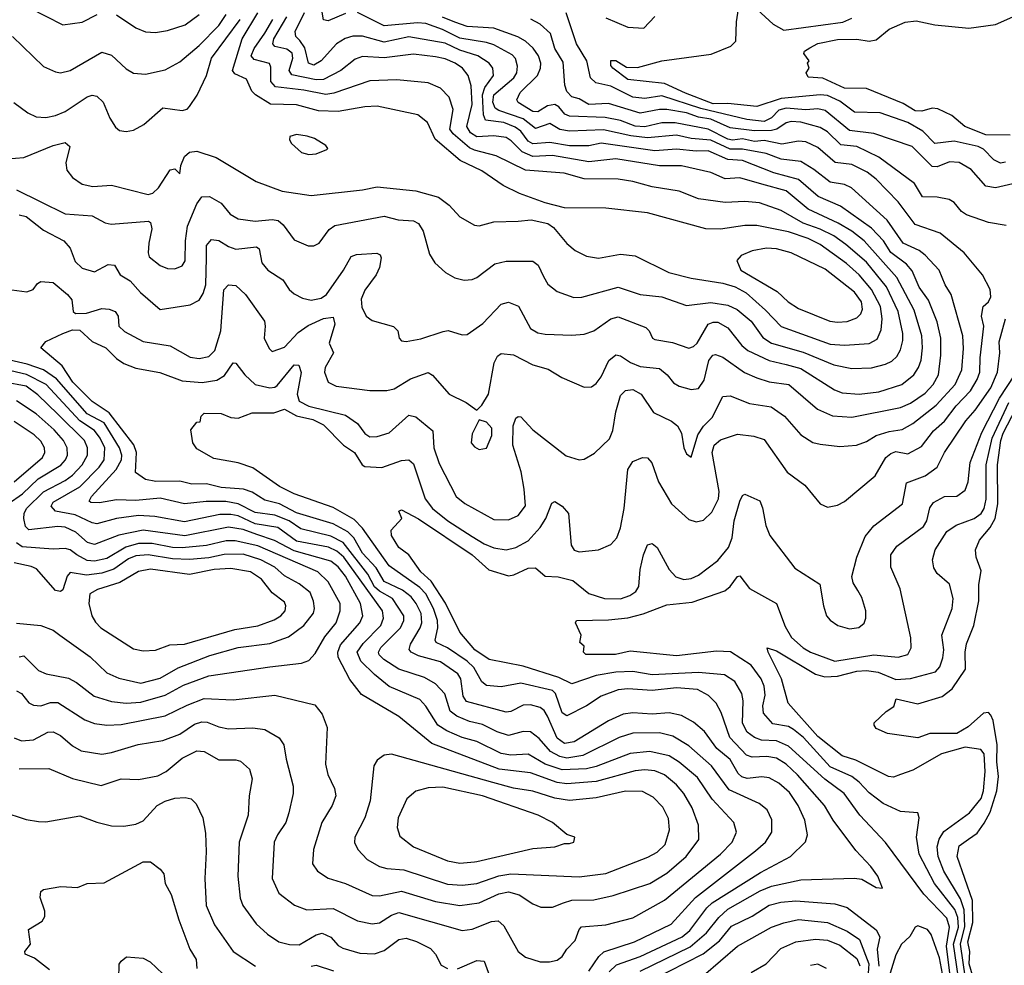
# Model space of a CAD drawing. Extents: x 1308313 to 1441400, y 959662 to 1036319.
# Tile 343 of 656: x 1369438 to 1373481, y 997439 to 1001324. Entities that reach past the tile are written whole.
import ezdxf

# ---------------------------------------------------------------- set-up
doc = ezdxf.new("R2010")
doc.units = 0

msp = doc.modelspace()

# ---------------------------------------------------------------- linework, layer by layer
at = {"layer": '0CON10XD'}
for points in [[(1373485, 1000738.9), (1373465, 1000734.8), (1373437.7, 1000747.7), (1373395, 1000791.7), (1373372.8, 1000802.8), (1373275, 1000825.1), (1373195, 1000814.8), (1373145.7, 1000865.7), (1373085, 1000901.7), (1372970.9, 1000940.9), (1372865, 1000943.4), (1372805, 1000988.9), (1372755, 1001011.7), (1372725, 1001015.4), (1372565, 1001000.2), (1372465, 1000966.8), (1372345, 1000979.3), (1372285, 1000978.2), (1372171.6, 1001021.6), (1372085, 1001061.5), (1371935, 1001077.3), (1371872.7, 1001125), (1371864.7, 1001135), (1371865, 1001156.7), (1371885, 1001155.5), (1371928.8, 1001128.8), (1371975, 1001127.7), (1372075, 1001154.1), (1372277.5, 1001182.5), (1372357.1, 1001215), (1372377.9, 1001235), (1372380.4, 1001315), (1372395, 1001403.8)], [(1372415, 1001412.9), (1372531, 1001305), (1372575, 1001280.3), (1372817.1, 1001312.9), (1372855, 1001329.7)], [(1369350.2, 1000749.8), (1369455, 1000757.3), (1369575, 1000806.4), (1369625, 1000819.1), (1369643.3, 1000803.3), (1369627.5, 1000735), (1369631.5, 1000705), (1369654.8, 1000674.8), (1369695, 1000648.2), (1369737.8, 1000637.8), (1369815, 1000643.8), (1369965, 1000605.5), (1369985, 1000611.3), (1370007.6, 1000632.4), (1370055, 1000706.8), (1370075, 1000710.8), (1370095, 1000690), (1370098.9, 1000725), (1370115, 1000762.2), (1370135, 1000779.6), (1370165, 1000783.1), (1370245, 1000757.3), (1370408.6, 1000658.6), (1370515, 1000619.6), (1370635, 1000600.8), (1370845, 1000624.1), (1370905, 1000637.4), (1371065, 1000620.8), (1371156.9, 1000595), (1371201.3, 1000561.3), (1371245, 1000513.5), (1371305, 1000478.9), (1371325, 1000476.7), (1371385, 1000493.6), (1371485, 1000495.8), (1371538.3, 1000501.7), (1371606.3, 1000486.3), (1371629.8, 1000469.8), (1371685, 1000404.4), (1371719.2, 1000375), (1371765, 1000352.2), (1371815, 1000343.8), (1371905, 1000360.8), (1371965, 1000353.1), (1372102.5, 1000285), (1372195, 1000261.7), (1372325, 1000241.7), (1372375, 1000226.8), (1372420.9, 1000200.9), (1372500.6, 1000130.6), (1372565, 1000063.2), (1372765, 999990.6), (1372825, 999986.5), (1372925, 999993.1), (1372958.3, 1000011.7), (1372975, 1000048.8), (1372978.8, 1000095), (1372972.3, 1000145), (1372935.1, 1000215.1), (1372885, 1000275.2), (1372832.6, 1000322.6), (1372725, 1000399.6), (1372674.6, 1000424.6), (1372595, 1000452.3), (1372465, 1000478.1), (1372415, 1000477.9), (1372315, 1000462.8), (1372255, 1000464.7), (1372015, 1000530), (1371845, 1000548.9), (1371675, 1000551.2), (1371595, 1000571.3), (1371490.2, 1000610.2), (1371422.6, 1000642.6), (1371335, 1000702.4), (1371245.7, 1000745.7), (1371143.2, 1000833.2), (1371111.7, 1000901.7), (1371072.6, 1000932.6), (1370905, 1000968.1), (1370855, 1000965.8), (1370745, 1000946.1), (1370665, 1000949.2), (1370575, 1000973.4), (1370467.2, 1000977.2), (1370405.4, 1001015), (1370390.6, 1001030.6), (1370369.1, 1001079.1), (1370321.6, 1001101.6), (1370312, 1001115), (1370351.2, 1001245), (1370415, 1001351.9)], [(1369408, 1001255), (1369535, 1001131.9), (1369585, 1001109.5), (1369605, 1001105.5), (1369645, 1001114.6), (1369775, 1001190.9), (1369815, 1001177.3), (1369875, 1001122.2), (1369905, 1001103.5), (1369955, 1001100.4), (1370035, 1001117.7), (1370095, 1001150.9), (1370175, 1001217.5), (1370255, 1001300), (1370285.2, 1001345)], [(1369475, 1001374), (1369615, 1001303.1), (1369695, 1001312.9), (1369755.3, 1001344.7)], [(1369835, 1001343.8), (1369915, 1001289.6), (1369955, 1001273.8), (1369995, 1001270.8), (1370045, 1001279.2), (1370116.9, 1001303.1), (1370174.5, 1001345)], [(1370465, 999811.3), (1370485, 999813.4), (1370495, 999821.2), (1370565, 999905.4), (1370584.6, 999904.6), (1370594.2, 999874.2), (1370576.6, 999785), (1370585, 999755.9), (1370625, 999736.2), (1370775, 999698.6), (1370824.8, 999664.8), (1370855, 999623.3), (1370875, 999609.5), (1370905, 999611.5), (1370955, 999626.9), (1371035, 999699.2), (1371065, 999692.7), (1371133.8, 999635), (1371138.4, 999565), (1371160.1, 999500.1), (1371230.4, 999365), (1371265, 999335.4), (1371385, 999270.9), (1371445, 999268.5), (1371485, 999286.9), (1371515, 999326.7), (1371509.5, 999395), (1371496.2, 999466.2), (1371462.2, 999575), (1371464.3, 999655.7), (1371475, 999686.2), (1371485, 999694), (1371495, 999692), (1371545, 999639.2), (1371681.4, 999531.4), (1371735, 999515.7), (1371755, 999518.6), (1371797.8, 999542.2), (1371858.9, 999601.1), (1371873.8, 999636.2), (1371885, 999712), (1371905, 999779.2), (1371925, 999800.6), (1371955, 999804.5), (1371989.5, 999785), (1372040.5, 999710.5), (1372114.7, 999674.7), (1372138.1, 999655), (1372154.5, 999625), (1372164.5, 999565), (1372175, 999540), (1372195, 999526.7), (1372222.3, 999617.7), (1372246, 999654), (1372281, 999689), (1372324.5, 999775), (1372355, 999778.5), (1372435, 999747.2), (1372523, 999733), (1372577.9, 999695), (1372645, 999617.9), (1372695, 999586.2), (1372725, 999579.2), (1372805, 999570), (1372874.2, 999575.8), (1372915, 999590.3), (1372955, 999614.7), (1373007.6, 999632.4), (1373060.5, 999639.5), (1373105, 999664.2), (1373200.6, 999739.4), (1373279, 999825), (1373305.5, 999884.5), (1373313.3, 999973.3), (1373310.2, 1000025), (1373262, 1000195), (1373237.3, 1000235), (1373212.9, 1000295), (1373156.1, 1000356.1), (1373130.9, 1000375), (1373065, 1000405.7), (1372999.6, 1000499.6), (1372852.5, 1000632.5), (1372825, 1000646.2), (1372765, 1000655.7), (1372698.8, 1000708.8), (1372645, 1000741.1), (1372565, 1000750), (1372503.3, 1000773.3), (1372405, 1000792.3), (1372355, 1000791.2), (1372275, 1000828.2), (1372194.9, 1000834.9), (1372135, 1000848.6), (1372015, 1000838.1), (1371946.5, 1000846.5), (1371835, 1000871), (1371695, 1000865.8), (1371655, 1000872.9), (1371615, 1000896.8), (1371555, 1000876.6), (1371505, 1000916.5), (1371405, 1000950.3), (1371390.5, 1000960.5), (1371380.1, 1000985), (1371385, 1001014.7), (1371467.3, 1001085), (1371479.1, 1001105), (1371482.4, 1001132.4), (1371473.6, 1001163.6), (1371459.9, 1001179.9), (1371385, 1001220.4), (1371355, 1001230.3), (1371245, 1001247.9), (1371173.4, 1001283.4), (1371105, 1001308.5), (1371070.6, 1001310.6), (1370935, 1001297.9), (1370825, 1001353.7)], [(1370588.7, 1001238.7), (1370571.6, 1001255), (1370568.4, 1001275), (1370606.8, 1001353.2)], [(1370775, 1001349.3), (1370705, 1001318.5), (1370685, 1001322.9), (1370680.3, 1001355)], [(1373515, 1000649.6), (1373445, 1000632.4), (1373405, 1000639.1), (1373345, 1000708.2), (1373295, 1000736.6), (1373255, 1000739.6), (1373205, 1000719.1), (1373185, 1000720.3), (1373102.4, 1000802.4), (1372945, 1000855.6), (1372845, 1000868.9), (1372745, 1000950.2), (1372715, 1000957), (1372665, 1000953.2), (1372585, 1000960.1), (1372555, 1000952), (1372525, 1000920.6), (1372495, 1000906.1), (1372423, 1000913), (1372235, 1000958.4), (1372075, 1001010.7), (1372005, 1001000.3), (1371955, 1001005.5), (1371865, 1001050), (1371803.6, 1001063.6), (1371781.8, 1001085), (1371766.5, 1001155), (1371724.2, 1001225), (1371681.8, 1001351.8)], [(1369413.3, 1000983.3), (1369470.8, 1000940.8), (1369505, 1000924.5), (1369545, 1000921.2), (1369585, 1000929.6), (1369625, 1000946.2), (1369715, 1001007.1), (1369735, 1001013.5), (1369755, 1001010), (1369781.1, 1000985), (1369808.6, 1000918.6), (1369831.7, 1000881.7), (1369848.3, 1000868.3), (1369875, 1000864.2), (1369905, 1000870), (1369947.4, 1000892.6), (1370025, 1000961.9), (1370105, 1000950.7), (1370125, 1000956.4), (1370135, 1000966.5), (1370166.4, 1001013.6), (1370204.3, 1001095), (1370224.8, 1001165), (1370342.8, 1001325)], [(1369425, 1000624.8), (1369625, 1000526.7), (1369735, 1000518), (1369789.1, 1000489.1), (1369813.7, 1000483.7), (1369966.3, 1000496.3), (1369975, 1000490), (1369980, 1000465), (1369968.6, 1000405), (1369965.3, 1000365.3), (1369969.7, 1000349.7), (1370015, 1000313.8), (1370045, 1000302.1), (1370075, 1000299.6), (1370105, 1000312.2), (1370116.8, 1000333.2), (1370118, 1000415), (1370127.4, 1000475), (1370165, 1000566.9), (1370185, 1000596.4), (1370217, 1000597), (1370265, 1000570), (1370301.5, 1000525), (1370335, 1000505.4), (1370405, 1000495.3), (1370475, 1000503.1), (1370498.6, 1000498.6), (1370520.3, 1000480.3), (1370565, 1000419.4), (1370622.5, 1000395), (1370645, 1000394.4), (1370668, 1000405), (1370708, 1000462), (1370732.3, 1000477.7), (1370935, 1000516.7), (1370991.7, 1000501.7), (1371055, 1000496.8), (1371075, 1000486.4), (1371094.7, 1000455), (1371120.9, 1000360.9), (1371142.5, 1000325), (1371185.5, 1000285.5), (1371225, 1000262.5), (1371263, 1000253), (1371295, 1000255.8), (1371315, 1000264.3), (1371389.1, 1000320.9), (1371435, 1000332), (1371545, 1000331.2), (1371566.2, 1000315), (1371588.9, 1000268.9), (1371607, 1000237), (1371645, 1000206.7), (1371713, 1000183), (1371746, 1000184), (1371895, 1000225.3), (1371985, 1000195.3), (1372075, 1000185.3), (1372175, 1000149.6), (1372275, 1000161.9), (1372345, 1000151.2), (1372383.1, 1000133.1), (1372440.6, 1000085), (1372488.5, 1000018.5), (1372524.9, 999994.9), (1372655, 999957.2), (1372780, 999905), (1372855, 999890), (1372935, 999893.2), (1372992.1, 999907.9), (1373018.7, 999921.3), (1373039.5, 999940.5), (1373055, 999966.9), (1373064.3, 1000005), (1373064, 1000034), (1373045.4, 1000125), (1372996.7, 1000226.7), (1372915, 1000327.6), (1372830.5, 1000400.5), (1372780, 1000435), (1372725, 1000463.2), (1372655, 1000487.9), (1372565, 1000540.4), (1372475, 1000571.7), (1372415, 1000576.7), (1372335, 1000572.4), (1372225, 1000587.6), (1372145, 1000618.6), (1372035, 1000636.8), (1371955, 1000658.8), (1371895, 1000668.1), (1371755, 1000670), (1371672.7, 1000692.7), (1371515, 1000705.2), (1371394.2, 1000764.2), (1371305, 1000787.1), (1371285, 1000797.8), (1371217.4, 1000855), (1371204.3, 1000874.3), (1371217.7, 1000955), (1371201.5, 1001005), (1371165, 1001042.7), (1371115, 1001064.6), (1370986.3, 1001076.3), (1370875, 1001072.3), (1370728.2, 1001021.8), (1370695, 1001015.8), (1370605, 1001034.8), (1370488.1, 1001048.1), (1370469.6, 1001069.6), (1370469, 1001129), (1370463.2, 1001143.2), (1370400.5, 1001160.5), (1370388.1, 1001175), (1370400, 1001205), (1370445, 1001268.2), (1370477.1, 1001325)], [(1369435, 1000522.3), (1369465, 1000514.7), (1369535, 1000459), (1369619.6, 1000415), (1369644.7, 1000385), (1369665, 1000330), (1369695, 1000302.5), (1369745, 1000287.8), (1369801.5, 1000318.5), (1369827.5, 1000315), (1369850, 1000275), (1369891.3, 1000251.3), (1369933.2, 1000203.2), (1370015, 1000132.9), (1370137.7, 1000152.3), (1370175, 1000171.9), (1370191.8, 1000198.2), (1370201.6, 1000235), (1370204.4, 1000345), (1370204.3, 1000395.7), (1370225, 1000420), (1370255, 1000416.8), (1370295, 1000391.2), (1370325, 1000381.1), (1370410.8, 1000390.8), (1370421.7, 1000381.7), (1370431.5, 1000325), (1370456.5, 1000295), (1370517.8, 1000255), (1370544.7, 1000214.7), (1370565, 1000196.9), (1370599.2, 1000179.2), (1370635, 1000170.7), (1370675, 1000179.2), (1370697.6, 1000195), (1370767.6, 1000295), (1370798.8, 1000351.2), (1370820.5, 1000359.5), (1370904.5, 1000364.5), (1370917.5, 1000357.5), (1370921.4, 1000345), (1370915.5, 1000305), (1370901.5, 1000275), (1370855, 1000212.5), (1370840.3, 1000175), (1370842.4, 1000142.4), (1370860.6, 1000105), (1370885, 1000088.5), (1370973.2, 1000063.2), (1370990, 1000045), (1370996.2, 1000015), (1371005, 1000004), (1371025, 1000001.9), (1371085, 1000012.9), (1371177.1, 1000042.9), (1371196.7, 1000046.7), (1371255, 1000028.6), (1371275, 1000030), (1371339.1, 1000075), (1371415, 1000155.4), (1371445, 1000163.8), (1371486.2, 1000146.2), (1371535, 1000054.4), (1371565, 1000037.3), (1371595, 1000031.1), (1371705, 1000026.9), (1371755, 1000031.2), (1371795, 1000045.5), (1371864.8, 1000095.2), (1371895, 1000102.2), (1372008.6, 1000058.6), (1372021.9, 1000045), (1372035.5, 1000015.5), (1372045, 1000010), (1372117.9, 999997.9), (1372185, 999974.6), (1372205, 999981.3), (1372219.1, 999995), (1372265, 1000073.2), (1372285, 1000081), (1372305, 1000080.4), (1372345, 1000058.2), (1372402.4, 999985), (1372426.9, 999965), (1372515, 999923.1), (1372585, 999907.6), (1372645, 999891), (1372783.1, 999803.1), (1372815, 999790.2), (1372885, 999785.6), (1372964.8, 999795.2), (1373060, 999825), (1373109.4, 999865), (1373128.8, 999895), (1373138.7, 999925), (1373144.8, 999975), (1373142.5, 1000025), (1373110.2, 1000130.2), (1373038.8, 1000265), (1372905, 1000415.2), (1372854.7, 1000454.7), (1372798.3, 1000488.3), (1372674.7, 1000545), (1372585, 1000620.8), (1372485, 1000648.6), (1372395, 1000673.4), (1372335, 1000670.5), (1372275, 1000695.8), (1372155, 1000723.9), (1372065, 1000722.7), (1371885, 1000751.9), (1371775, 1000740), (1371625, 1000765.7), (1371545, 1000761.4), (1371500.6, 1000780.6), (1371456.3, 1000826.3), (1371435, 1000839.4), (1371385, 1000847.2), (1371315, 1000842.9), (1371289, 1000859), (1371274.2, 1000885), (1371295.1, 1000975), (1371292, 1001052), (1371278.6, 1001095), (1371256.1, 1001125), (1371225.4, 1001145), (1371185, 1001163), (1371145, 1001171), (1371055, 1001181.6), (1370935, 1001166.4), (1370845, 1001172.5), (1370815, 1001161.9), (1370756.1, 1001115), (1370685, 1001077.9), (1370655, 1001077), (1370555, 1001097.1), (1370544, 1001115), (1370559.7, 1001165), (1370556.7, 1001186.7), (1370535, 1001202.7), (1370485, 1001213.4), (1370476.8, 1001225), (1370481.7, 1001245), (1370534.9, 1001335.1)], [(1371986.1, 997415), (1372191.1, 997515), (1372257.6, 997572.4), (1372308, 997635), (1372345, 997668.9), (1372478.2, 997745), (1372525, 997763.4), (1372645, 997790.2), (1372865, 997796.4), (1372895, 997792.2), (1372955, 997758), (1372980, 997755), (1372960.6, 997805), (1372932.2, 997845), (1372870.7, 997910.7), (1372778.2, 998035), (1372741.8, 998095), (1372630.9, 998220.9), (1372585, 998265.6), (1372545, 998289.3), (1372505, 998297.1), (1372445, 998293.6), (1372421.8, 998301.8), (1372353.6, 998375), (1372317.4, 998477.4), (1372296.8, 998515), (1372266.6, 998546.6), (1372221.3, 998571.3), (1372135, 998578.5), (1372035, 998568.1), (1371935, 998573.9), (1371895, 998570), (1371825, 998543.8), (1371765, 998504.7), (1371685, 998464.2), (1371665, 998476.1), (1371637.7, 998555), (1371625, 998567.8), (1371495, 998597.8), (1371415, 998582.5), (1371355, 998588.8), (1371335, 998603.8), (1371302.6, 998662.6), (1371275, 998688.1), (1371195, 998742.3), (1371148.5, 998765), (1371143.1, 998775), (1371154.2, 998825.8), (1371152.7, 998855), (1371136.9, 998905), (1371105.5, 998965), (1371081, 998991), (1370955, 999079.8), (1370845.1, 999235.1), (1370810.8, 999270.8), (1370725, 999320.2), (1370565, 999375.7), (1370505, 999405.3), (1370395, 999482.3), (1370335, 999503.3), (1370235, 999521.4), (1370165, 999560), (1370148.8, 999585), (1370140.7, 999639.3), (1370165, 999670), (1370178.3, 999671.7), (1370182.5, 999695), (1370195, 999707.5), (1370265, 999706.4), (1370305, 999689.1), (1370335, 999686.2), (1370391.7, 999708.3), (1370481.5, 999708.5), (1370525, 999723.7), (1370575, 999696.8), (1370641.6, 999681.6), (1370685, 999659), (1370766.9, 999575), (1370812.2, 999545), (1370844.6, 999494.6), (1370855, 999488.4), (1370925, 999483.3), (1371005, 999512.5), (1371036, 999516), (1371055, 999498.6), (1371102.5, 999355), (1371132.1, 999315), (1371195.3, 999265), (1371295, 999200.2), (1371345, 999169.8), (1371385, 999153.9), (1371434.7, 999145.3), (1371475, 999155.3), (1371525, 999181.9), (1371575, 999237.3), (1371598.3, 999275), (1371622.5, 999337.5), (1371635, 999344.4), (1371665, 999325.6), (1371691.8, 999295), (1371702.5, 999165), (1371714, 999144), (1371735, 999137.8), (1371814.5, 999145.5), (1371865, 999166.9), (1371890, 999195), (1371904.2, 999235.8), (1371919.5, 999315), (1371935.4, 999475), (1371955, 999509.2), (1371995, 999525.6), (1372015, 999522.9), (1372033.2, 999503.2), (1372060.7, 999425), (1372113.5, 999335), (1372185, 999270.6), (1372215, 999261.1), (1372245, 999268.1), (1372280.1, 999299.9), (1372307.3, 999355), (1372310, 999385), (1372280.8, 999545), (1372289.8, 999575), (1372315, 999597.1), (1372385, 999620.7), (1372452.6, 999612.6), (1372495, 999599.2), (1372589.5, 999465), (1372661.4, 999411.4), (1372724.5, 999334.5), (1372755, 999320.8), (1372795, 999329.2), (1372825, 999344.2), (1372949.9, 999450.1), (1372994.7, 999525), (1373015, 999541.8), (1373035, 999550), (1373085, 999540.3), (1373139.9, 999570.1), (1373190.3, 999635), (1373235.1, 999674.9), (1373282.7, 999737.3), (1373341.1, 999798.9), (1373369.7, 999845), (1373380.5, 999875), (1373381.2, 999935), (1373397.1, 1000065), (1373386.3, 1000106.3), (1373393.3, 1000145), (1373415.6, 1000165), (1373425.7, 1000185.7), (1373422.5, 1000215), (1373390.6, 1000275), (1373315.3, 1000365.3), (1373217.2, 1000447.2), (1373115, 1000482.9), (1373045.2, 1000575.2), (1372955, 1000668.1), (1372917.2, 1000697.2), (1372855, 1000728.5), (1372786.4, 1000736.4), (1372715, 1000798.1), (1372665, 1000821.2), (1372635, 1000824), (1372567.4, 1000812.6), (1372495, 1000827.2), (1372455, 1000823), (1372405, 1000833.7), (1372365, 1000828.4), (1372345, 1000833.1), (1372265, 1000874.4), (1372129.3, 1000899.3), (1372075, 1000900.1), (1372005, 1000884.1), (1371965, 1000885.6), (1371905, 1000909.9), (1371842.3, 1000922.3), (1371695, 1000927.2), (1371676.1, 1000936.1), (1371652, 1000965), (1371634.9, 1000974.9), (1371605, 1000970.1), (1371565, 1000944.5), (1371545, 1000946.2), (1371484.1, 1000984.1), (1371479.7, 1000995), (1371493.1, 1001025), (1371563.3, 1001095), (1371576.6, 1001125), (1371578, 1001145), (1371567.8, 1001175), (1371546.1, 1001206.1), (1371514.8, 1001234.8), (1371483.4, 1001253.4), (1371385, 1001288.8), (1371275, 1001296), (1371225, 1001312.9), (1371174.4, 1001334.4)], [(1373488.3, 1000478.3), (1373415, 1000490), (1373325, 1000521.5), (1373305, 1000535.6), (1373275, 1000573.3), (1373254.7, 1000584.7), (1373205, 1000594.7), (1373145, 1000595.4), (1373111.3, 1000651.3), (1372965, 1000759.3), (1372875, 1000802.6), (1372809.1, 1000809.1), (1372755, 1000862.5), (1372725, 1000881.2), (1372645, 1000902.5), (1372605, 1000905.2), (1372585, 1000899.8), (1372546.1, 1000873.9), (1372525, 1000869.1), (1372455, 1000867.4), (1372355, 1000878.8), (1372275, 1000915.6), (1372225, 1000923.5), (1372175, 1000941.6), (1372095, 1000954.6), (1372064.9, 1000955.1), (1371985, 1000939.1), (1371855, 1000979.4), (1371775, 1000975.2), (1371735, 1000998.1), (1371705, 1001007.3), (1371685, 1001028.8), (1371676.1, 1001055), (1371669.4, 1001149.4), (1371635.2, 1001205), (1371616.6, 1001266.6), (1371575, 1001305.3), (1371535.9, 1001325.9)], [(1371845, 1001330.9), (1371935, 1001292.5), (1372000.9, 1001289.1), (1372045, 1001336.7)], [(1373505, 1000849.8), (1373405, 1000851), (1373318.8, 1000885), (1373265, 1000929.5), (1373207.4, 1000957.4), (1373185, 1000960.4), (1373142.5, 1000947.5), (1373115, 1000948.8), (1373065, 1000980), (1372915, 1001040.8), (1372825, 1001042.6), (1372735, 1001083.5), (1372675, 1001087.5), (1372667.5, 1001105), (1372680, 1001125), (1372672.5, 1001145), (1372680, 1001155), (1372657.5, 1001185), (1372660.8, 1001195), (1372681.7, 1001208.3), (1372714.3, 1001225.7), (1372795, 1001242.3), (1372875, 1001243.8), (1372925, 1001235.6), (1372955, 1001241.1), (1373007.8, 1001285), (1373073, 1001313), (1373118.8, 1001318.8), (1373195, 1001302.7), (1373335, 1001289.4), (1373445, 1001304.5), (1373515, 1001335.6)], [(1369385, 1000215.9), (1369467.5, 1000205), (1369493.3, 1000215), (1369510.7, 1000239.3), (1369525, 1000247.5), (1369575, 1000243.3), (1369634, 1000195), (1369652.4, 1000172.4), (1369657.8, 1000125), (1369666.9, 1000116.9), (1369711.8, 1000118.2), (1369775, 1000137.4), (1369804.8, 1000134.8), (1369829.4, 1000125), (1369842.2, 1000105), (1369845.3, 1000065), (1369867.7, 1000042.3), (1369945, 1000001.6), (1370055, 999983.2), (1370137.3, 999937.3), (1370175, 999932.2), (1370215, 999939.6), (1370238.6, 999965), (1370263.3, 1000045), (1370276.6, 1000213.4), (1370295, 1000234.3), (1370325, 1000231.9), (1370364.5, 1000195), (1370442.5, 1000085), (1370446.4, 1000065), (1370441.8, 1000015), (1370462.7, 999972.7), (1370475, 999960.6), (1370525, 999978.8), (1370581.3, 1000038.7), (1370622.2, 1000067.8), (1370685, 1000096.7), (1370725, 1000101.9), (1370732.4, 1000072.4), (1370708.2, 999995), (1370726.4, 999955), (1370691.8, 999895), (1370688.8, 999875), (1370704.4, 999835), (1370737.9, 999817.9), (1370875, 999800.4), (1370945, 999800.8), (1370975, 999807.7), (1371041.8, 999848.2), (1371115, 999874.5), (1371133.3, 999863.3), (1371200.8, 999785), (1371271.1, 999751.1), (1371315, 999720), (1371335, 999740), (1371362.5, 999785), (1371386.6, 999913.4), (1371399.3, 999940.7), (1371415, 999951.9), (1371465, 999946.2), (1371545, 999906.2), (1371607.6, 999887.6), (1371663.3, 999853.3), (1371755, 999814.4), (1371785, 999815.7), (1371805, 999829.2), (1371825, 999855.7), (1371857, 999923), (1371885, 999947.1), (1371905, 999943.2), (1371945.1, 999915.1), (1371985, 999898.3), (1372065, 999890.9), (1372096.1, 999865), (1372121.8, 999831.8), (1372145, 999818.5), (1372195, 999804.6), (1372225, 999808.8), (1372247.6, 999842.4), (1372267, 999923), (1372283.6, 999945), (1372295, 999948.5), (1372325, 999937.3), (1372414.1, 999874.1), (1372465, 999852.1), (1372515, 999835.2), (1372595.2, 999825.2), (1372713.6, 999723.6), (1372775, 999695.9), (1372855, 999690.7), (1373055, 999730.6), (1373095, 999748.5), (1373155, 999788.6), (1373188.8, 999825), (1373210, 999865), (1373219.6, 999945), (1373220.4, 1000015), (1373205, 1000081.9), (1373169.2, 1000170.8), (1373130.8, 1000225), (1373102.5, 1000292.5), (1373078.8, 1000318.8), (1373015, 1000366.6), (1372985, 1000414.8), (1372935, 1000466.5), (1372807.6, 1000557.6), (1372716.9, 1000596.9), (1372635, 1000667.6), (1372533.6, 1000695), (1372405, 1000744.8), (1372345, 1000749.7), (1372265, 1000785.4), (1372215, 1000783.4), (1372135, 1000791.3), (1372045, 1000784.6), (1371825, 1000816.7), (1371774.5, 1000805.5), (1371695, 1000805.7), (1371615, 1000819.6), (1371545, 1000813.4), (1371525.1, 1000825.1), (1371495.4, 1000865.4), (1371471.9, 1000881.9), (1371425, 1000901.2), (1371350.9, 1000910.9), (1371342.4, 1000932.4), (1371338.6, 1001015), (1371347.1, 1001045), (1371383.8, 1001095), (1371380.3, 1001125), (1371365, 1001145.3), (1371318.9, 1001175), (1371245, 1001198.2), (1371185, 1001226.6), (1371035, 1001252.8), (1370935, 1001230.9), (1370845, 1001255.6), (1370805, 1001255.7), (1370774.2, 1001245.8), (1370739.2, 1001225), (1370675.3, 1001155), (1370645, 1001136.5), (1370624.2, 1001145), (1370608.6, 1001208.6), (1370588.7, 1001238.7)], [(1370625, 1000770), (1370655, 1000772.5), (1370699.3, 1000790.7), (1370702.5, 1000795), (1370695, 1000806.7), (1370648.8, 1000835), (1370617.5, 1000845), (1370575, 1000852), (1370546.4, 1000843.6), (1370545, 1000830), (1370554, 1000815), (1370595, 1000778.6), (1370625, 1000770)], [(1372795, 1000080.6), (1372835, 1000084.1), (1372875, 1000098.9), (1372891.5, 1000115), (1372898.1, 1000135), (1372894.2, 1000165), (1372865, 1000204.7), (1372745, 1000298.2), (1372605, 1000366.2), (1372545, 1000382.3), (1372504.4, 1000384.4), (1372445, 1000374.3), (1372400, 1000355), (1372382.5, 1000335), (1372398.8, 1000295), (1372547.3, 1000207.3), (1372593.5, 1000165), (1372635, 1000137.5), (1372764.5, 1000085.5), (1372795, 1000080.6)], [(1372878.5, 998978.5), (1372859.7, 999009.7), (1372854.2, 999035.8), (1372874.5, 999115), (1372909, 999201), (1372945, 999244), (1373062.9, 999335), (1373078.8, 999421.2), (1373155, 999449.3), (1373204.6, 999485), (1373235.2, 999545), (1373322.5, 999675), (1373361.1, 999718.9), (1373425, 999811.8), (1373452, 999875), (1373462.3, 999955), (1373459.3, 1000000.7), (1373484.8, 1000095)], [(1371857.6, 997412.4), (1371888.8, 997441.2), (1371986.1, 997475), (1372157.6, 997555), (1372188.7, 997581.3), (1372259.8, 997675), (1372281.2, 997695), (1372479.9, 997820.1), (1372603.3, 997885), (1372664.1, 997945.9), (1372673.1, 997975), (1372661.2, 998035), (1372634.2, 998095), (1372599.2, 998149.2), (1372555, 998187.5), (1372515, 998208.4), (1372485, 998213.2), (1372425, 998206.8), (1372402.8, 998212.8), (1372387.2, 998227.2), (1372355, 998283.7), (1372299.8, 998329.8), (1372249.1, 998399.1), (1372205, 998437.2), (1372155, 998465.3), (1372105, 998476.2), (1372035, 998470.9), (1371955, 998476.2), (1371915, 998470.8), (1371855, 998442.4), (1371715, 998356.2), (1371675, 998350.2), (1371645, 998371.8), (1371605, 998462.3), (1371591.2, 998485), (1371575, 998497.9), (1371535, 998508.8), (1371505, 998507.3), (1371455, 998482), (1371435, 998478.2), (1371272.7, 998522.7), (1371258.1, 998545), (1371248.5, 998615), (1371236.2, 998636.2), (1371165.5, 998685), (1371075, 998710.2), (1371045, 998724.7), (1371036.6, 998736.6), (1371041.8, 998758.2), (1371082.5, 998825), (1371088.5, 998845), (1371085.6, 998884.4), (1371065.8, 998925), (1371045, 998952.4), (1371009.4, 998979.4), (1370934.1, 999015), (1370901.1, 999071.1), (1370845, 999131.4), (1370810.3, 999195), (1370785, 999220.2), (1370725, 999252.2), (1370575, 999297.9), (1370505, 999334.8), (1370445, 999349.8), (1370392.3, 999382.3), (1370357.1, 999395), (1370265, 999401.3), (1370205, 999417), (1370145, 999415.7), (1370095, 999427.7), (1369996.6, 999426.6), (1369954.7, 999434.7), (1369913, 999463), (1369917.2, 999545), (1369906.8, 999576.8), (1369805, 999709), (1369735, 999754.8), (1369656.5, 999835), (1369612.1, 999902.1), (1369524, 999975), (1369545, 1000001.9), (1369615.6, 1000035), (1369655, 1000048.9), (1369685, 1000047.7), (1369735, 1000001.9), (1369791.1, 999975), (1369835, 999931.8), (1369865, 999911.8), (1369915, 999892.1), (1370013.5, 999873.5), (1370105, 999839.3), (1370187.2, 999832.8), (1370247.5, 999842.5), (1370278.4, 999861.6), (1370315, 999914.4), (1370325, 999912.9), (1370362.1, 999865), (1370404.4, 999824.4), (1370465, 999811.3)], [(1371774.6, 997415), (1371815.5, 997474.5), (1371836.6, 997493.4), (1371962.2, 997535), (1372112.8, 997607.2), (1372213.2, 997716.8), (1372459.5, 997909.5), (1372500.4, 997945), (1372526, 997985), (1372526, 998036), (1372507.4, 998077.4), (1372473.8, 998103.8), (1372350.2, 998160.2), (1372278, 998258), (1372185, 998339.8), (1372120.2, 998380.2), (1372065, 998393.5), (1371955, 998392.2), (1371898.8, 998375), (1371749.4, 998300.6), (1371685, 998290.2), (1371655, 998296.9), (1371617.7, 998317.7), (1371570.8, 998370.8), (1371535, 998397.9), (1371505, 998399.8), (1371445, 998382.6), (1371398, 998398), (1371337.8, 998427.8), (1371285, 998440.6), (1371232.8, 998462.8), (1371205, 998483.2), (1371183.7, 998553.7), (1371144.5, 998594.5), (1371100.5, 998620.5), (1370995.1, 998655.1), (1370932.9, 998695), (1370914.1, 998714.1), (1370911.7, 998725), (1370921.1, 998745), (1371001, 998825), (1371014.8, 998855), (1371015.2, 998875), (1370968.5, 998945), (1370915, 998975.1), (1370895, 998993.1), (1370866.7, 999045), (1370766.2, 999176.2), (1370715, 999201.1), (1370591.7, 999231.7), (1370544.1, 999264.1), (1370485, 999288), (1370405, 999298.5), (1370335, 999334.9), (1370284.1, 999344.1), (1370203.5, 999343.5), (1370115, 999335.2), (1370015, 999358.4), (1369915, 999348.6), (1369835, 999351.5), (1369765, 999338.5), (1369729.5, 999339.5), (1369723.5, 999345), (1369732.7, 999365), (1369833.6, 999475), (1369855.9, 999515), (1369857.4, 999535), (1369848, 999565), (1369785, 999666.8), (1369714.4, 999704.4), (1369588.3, 999848.3), (1369535, 999884.9), (1369468.7, 999908.7), (1369355, 999934.1)], [(1369415, 998372.7), (1369445, 998361.3), (1369495, 998364.7), (1369553.7, 998396.3), (1369575, 998398.4), (1369605, 998383.3), (1369655, 998340.4), (1369690.4, 998320.4), (1369775, 998306.6), (1369815, 998312.5), (1369924.8, 998345.2), (1370025, 998362.8), (1370095, 998388.8), (1370155, 998430), (1370185, 998439.3), (1370208.2, 998438.2), (1370255, 998418.2), (1370295, 998410.3), (1370394.7, 998414.7), (1370445, 998406.9), (1370503.1, 998373.1), (1370522.2, 998345), (1370531.5, 998285), (1370560.8, 998175), (1370560.9, 998145), (1370543.3, 998065), (1370530.8, 998025), (1370496.2, 997975), (1370483.3, 997945), (1370474.5, 997795), (1370502.2, 997735), (1370565.9, 997685.9), (1370616.6, 997666.6), (1370725, 997672.3), (1370825, 997621.6), (1370885, 997608.4), (1370915, 997613.5), (1370965, 997645.3), (1370995, 997656.1), (1371255, 997581.8), (1371295, 997586.6), (1371375, 997619.1), (1371402, 997622), (1371425, 997601.1), (1371485, 997495.7), (1371515, 997472.5), (1371575, 997453.1), (1371613.2, 997453.2), (1371645, 997459.5), (1371665.6, 997475), (1371684.6, 997505), (1371718.9, 997541.1), (1371734.8, 997585.2), (1371745, 997596.2), (1371845, 997604.7), (1371955, 997634.1), (1372085, 997705.8), (1372315.4, 997894.6), (1372362.7, 997945), (1372381.5, 997985), (1372369.6, 998025), (1372281.6, 998121.6), (1372220.2, 998210.2), (1372145, 998273.8), (1372105, 998298.7), (1372025, 998317.2), (1371945, 998308.7), (1371805, 998254.8), (1371765.5, 998245.5), (1371665, 998242), (1371594.7, 998264.7), (1371525, 998306.1), (1371455, 998302.1), (1371415, 998308.3), (1371315, 998358.1), (1371255, 998374.8), (1371191.5, 998401.5), (1371154.9, 998424.9), (1371105, 998503.8), (1371080.6, 998530.6), (1370955, 998584.3), (1370895, 998632.9), (1370838.6, 998688.6), (1370823.8, 998725), (1370848.7, 998761.3), (1370920.2, 998835), (1370931.5, 998865), (1370926.8, 998895), (1370768.6, 999115), (1370740.4, 999140.4), (1370706, 999156), (1370575, 999181.1), (1370497.5, 999237.5), (1370405, 999253.1), (1370335, 999284.7), (1370305, 999290.7), (1370259.8, 999290.2), (1370115, 999260.5), (1369993.2, 999283.2), (1369925, 999286.5), (1369834.8, 999274.8), (1369755, 999253), (1369735, 999256.6), (1369665, 999289.9), (1369585.4, 999305), (1369567.5, 999325), (1369575, 999340.8), (1369685, 999404.5), (1369764.8, 999485), (1369785.2, 999515), (1369786.9, 999565), (1369768.4, 999605), (1369745.3, 999635.3), (1369685.2, 999675.2), (1369546.9, 999825), (1369465.6, 999865.6), (1369295, 999906)], [(1373291.5, 997395), (1373272.1, 997525), (1373293, 997595), (1373289.8, 997635), (1373277.9, 997667.9), (1373194.1, 997775), (1373131.3, 997895), (1373119.7, 997965), (1373130.5, 998045), (1373125.6, 998065.6), (1373055, 998070), (1372983.1, 998103.1), (1372925, 998147.1), (1372885, 998191.1), (1372855, 998213.9), (1372765, 998253.4), (1372655.9, 998375), (1372615, 998407.4), (1372595, 998419.3), (1372530.3, 998430.3), (1372491.4, 998475), (1372489.7, 998505), (1372498.3, 998548.3), (1372494.3, 998585), (1372482.4, 998615), (1372441.8, 998671.8), (1372356.7, 998726.7), (1372299.2, 998729.2), (1372135, 998709.8), (1371945, 998728.8), (1371884.7, 998715.3), (1371762.5, 998715), (1371752.5, 998725), (1371755, 998750), (1371737.5, 998765), (1371742.5, 998795), (1371720, 998845), (1371724.2, 998855.8), (1371855, 998857.6), (1371935, 998866.5), (1371997.2, 998882.8), (1372095, 998919.2), (1372199.3, 998930.7), (1372333.1, 998976.9), (1372355.2, 998994.8), (1372385, 999035.6), (1372395, 999038.1), (1372435, 998986.7), (1372544.6, 998925), (1372580.2, 998830.2), (1372607.1, 998785), (1372655, 998742.7), (1372685, 998724.7), (1372785, 998687.6), (1372944.8, 998714.8), (1373044.7, 998705.3), (1373084.6, 998715.4), (1373097.5, 998742.5), (1373096.3, 998783.7), (1373053.1, 998985), (1373014.2, 999074.3), (1373014.7, 999125.3), (1373038.8, 999161.2), (1373148.4, 999241.6), (1373161.9, 999265), (1373175, 999317.5), (1373190.2, 999339.8), (1373235, 999365.4), (1373285, 999366.4), (1373319.3, 999390.7), (1373332.5, 999425), (1373339.8, 999505), (1373387.6, 999627.6), (1373461.3, 999768.7), (1373524.1, 999865)], [(1369425, 998566), (1369445, 998555.5), (1369475, 998517.1), (1369495, 998507.5), (1369525, 998505.3), (1369565, 998517.9), (1369595, 998518.4), (1369705, 998446.6), (1369745, 998432.4), (1369795, 998424.7), (1369855, 998428.6), (1370035, 998463.5), (1370125, 998508), (1370195, 998534.3), (1370315, 998530), (1370485, 998548), (1370649.4, 998509.4), (1370680.2, 998470.2), (1370700, 998415), (1370693.9, 998265), (1370702.7, 998222.7), (1370730.4, 998165), (1370735.5, 998135), (1370720.8, 998095), (1370677.9, 998025), (1370643.8, 997915), (1370640.5, 997855), (1370660, 997825), (1370705, 997796.2), (1370775, 997775.3), (1370885.3, 997725.3), (1370915, 997724.2), (1371005, 997743.5), (1371145, 997700.6), (1371245.2, 997684.8), (1371324.2, 997695.8), (1371405, 997732), (1371445, 997740.2), (1371488.5, 997728.5), (1371545, 997690.5), (1371577.8, 997677.8), (1371625, 997676.9), (1371670, 997695), (1371705, 997706.8), (1371795, 997707.4), (1371875, 997725.3), (1372024.8, 997775.2), (1372095, 997816.9), (1372174.1, 997885), (1372226.2, 997955), (1372224.7, 998015), (1372198.8, 998085), (1372164.8, 998144.8), (1372135, 998180.7), (1372085, 998220.7), (1372045, 998238.1), (1372005, 998242), (1371965, 998237.8), (1371805, 998193.7), (1371685, 998184.6), (1371645, 998190.3), (1371535, 998230), (1371407.1, 998245), (1371129.5, 998349.5), (1370995, 998460.3), (1370840.7, 998550.7), (1370793.5, 998613.5), (1370745.2, 998705.2), (1370744.4, 998725), (1370755.6, 998755), (1370834.3, 998845), (1370846.8, 998875), (1370837.4, 998925), (1370775, 999037), (1370745, 999075.6), (1370715, 999098.8), (1370565, 999142), (1370484.3, 999184.3), (1370411.5, 999208.5), (1370355, 999228.9), (1370295, 999238.5), (1370116.3, 999203.7), (1369945, 999225.8), (1369844.6, 999205.4), (1369745, 999168), (1369716, 999176), (1369668, 999218), (1369625, 999238.8), (1369595, 999240.8), (1369475, 999227.5), (1369461.6, 999241.6), (1369455.2, 999274.8), (1369456, 999295), (1369466.1, 999315), (1369535, 999383.4), (1369625, 999430.2), (1369655, 999452.1), (1369694.8, 999495), (1369716.8, 999535), (1369716.6, 999565), (1369703.6, 999595), (1369595, 999702.8), (1369512.2, 999782.2), (1369465, 999817.4), (1369375, 999834.6)], [(1369390.5, 999335), (1369449.8, 999375), (1369513.2, 999436.8), (1369606.7, 999493.3), (1369625.7, 999515), (1369633.9, 999535), (1369633, 999565), (1369617.8, 999595), (1369579.3, 999639.3), (1369504.8, 999705), (1369425, 999757.6)], [(1373320.8, 997385), (1373300.5, 997525), (1373318.5, 997598.5), (1373316.3, 997666.3), (1373301.3, 997711.3), (1373231.7, 997825), (1373208.7, 997885), (1373204.8, 997925), (1373213.1, 997956.9), (1373231.6, 997988.4), (1373338.2, 998065), (1373385, 998124.6), (1373395.2, 998155), (1373401.9, 998235), (1373397.7, 998307.7), (1373383.8, 998325), (1373320, 998335), (1373222.2, 998307.8), (1373105, 998240), (1373055, 998222.9), (1373025, 998211.9), (1373005, 998214.7), (1372871, 998281), (1372815, 998299.8), (1372715, 998378.3), (1372593.2, 998515), (1372565.2, 998615), (1372510.9, 998725), (1372507.5, 998742.5), (1372545, 998730.4), (1372704.7, 998634.7), (1372744.2, 998624.2), (1372795, 998626.2), (1372875, 998646.9), (1372915, 998649.5), (1372962.9, 998642.9), (1373035, 998612.2), (1373095, 998616.9), (1373198.2, 998645), (1373216.2, 998665), (1373228, 998702), (1373231.9, 998735), (1373223.7, 998795), (1373266.2, 998905), (1373270, 998945), (1373255, 999004.2), (1373205, 999048.9), (1373191.3, 999071.3), (1373186.1, 999105), (1373197.3, 999145), (1373245, 999220.4), (1373283.5, 999246.5), (1373356.3, 999273.7), (1373384.9, 999295.1), (1373398.1, 999315), (1373406.2, 999353.8), (1373406.2, 999495), (1373430.3, 999605), (1373499.2, 999750.8)], [(1373356.3, 997375), (1373336.7, 997445), (1373338.8, 997495), (1373330.7, 997535), (1373350.9, 997615), (1373349.5, 997705), (1373286.5, 997885), (1373295, 997930), (1373332.9, 997957.1), (1373368.6, 997981.4), (1373397.9, 998022.1), (1373422.3, 998067.7), (1373449.9, 998155), (1373456.8, 998215), (1373449.7, 998275), (1373451.1, 998345), (1373435, 998444.4), (1373425, 998466.8), (1373415, 998477.9), (1373395.6, 998475), (1373332.1, 998417.9), (1373285, 998390.9), (1373175, 998391.6), (1373125, 998373.6), (1373000.9, 998390.9), (1372955, 998412), (1372946.2, 998425), (1372946.7, 998435), (1372995, 998481.2), (1373027.5, 998502.5), (1373036, 998534), (1373125, 998513.3), (1373225, 998542.9), (1373265.8, 998574.2), (1373321.6, 998655), (1373319.5, 998725), (1373325, 998759.2), (1373355.4, 998834.6), (1373376.3, 998936.3), (1373376.2, 999003.8), (1373385, 999060), (1373364.6, 999115), (1373362.5, 999145), (1373379.3, 999185), (1373422.6, 999237.4), (1373443.7, 999275), (1373454.4, 999335), (1373452.8, 999495), (1373466, 999595), (1373475.5, 999625), (1373548.9, 999765)], [(1369415.3, 999424.7), (1369531.1, 999525), (1369540.5, 999545), (1369539.8, 999565), (1369525, 999591.8), (1369497.6, 999617.6), (1369415, 999672.6)], [(1371325, 999558), (1371355, 999563.8), (1371376.5, 999615), (1371376.5, 999645), (1371355, 999670), (1371325, 999680), (1371295, 999622.5), (1371292, 999585), (1371305, 999568.8), (1371325, 999558)], [(1373271.9, 997285), (1373243.4, 997516.6), (1373256.2, 997595), (1373245, 997632.1), (1373150.3, 997730.3), (1372993.4, 997943.4), (1372887.3, 998055), (1372822.4, 998145), (1372743.5, 998203.5), (1372595, 998339.6), (1372545, 998361.2), (1372483.8, 998363.8), (1372455, 998373.9), (1372425, 998396), (1372405, 998433.1), (1372409, 998525), (1372402.5, 998555), (1372374.8, 998604.8), (1372332.1, 998632.1), (1372225, 998641.9), (1372035, 998632.6), (1371955, 998645.8), (1371885, 998642.9), (1371805, 998628.7), (1371705, 998595.3), (1371651.7, 998621.7), (1371505, 998668), (1371365, 998694.7), (1371307.1, 998735), (1371245, 998807.3), (1371186.7, 998926.7), (1371127.2, 999017.2), (1371084.8, 999055), (1371035, 999125.5), (1370994.4, 999155), (1370963.8, 999205), (1370963, 999227), (1371007.5, 999275), (1370994, 999305), (1371005, 999310), (1371075, 999272.8), (1371295, 999125.2), (1371363.6, 999063.6), (1371445, 999039.1), (1371467, 999043), (1371525, 999069.6), (1371555, 999071.4), (1371595, 999037.5), (1371648.8, 999035), (1371709.5, 999019.5), (1371775, 998966.5), (1371838.8, 998945), (1371905, 998944.8), (1371942.6, 998957.4), (1371968.2, 998975), (1371979.3, 998995), (1371984.8, 999065.2), (1371998.8, 999125), (1372015, 999166.2), (1372035, 999172), (1372055.7, 999155), (1372104.4, 999065), (1372132.5, 999035), (1372165, 999023.1), (1372195, 999027.7), (1372225, 999041.2), (1372305, 999101.8), (1372348.4, 999155), (1372363.8, 999195), (1372371.8, 999265), (1372394, 999346), (1372405, 999369.2), (1372415, 999374.3), (1372476.7, 999346.7), (1372488.1, 999318.1), (1372501.2, 999245), (1372518.1, 999205), (1372620.7, 999070.7), (1372723.3, 999005), (1372738, 998915), (1372750.8, 998875), (1372765, 998856), (1372796.7, 998835), (1372845, 998820.6), (1372883.3, 998826.7), (1372905, 998844), (1372911.9, 998865), (1372911.9, 998895), (1372895, 998950), (1372878.5, 998978.5)], [(1369435, 998706.1), (1369455, 998710.4), (1369515, 998649.6), (1369545.9, 998635.9), (1369638.3, 998618.3), (1369670.8, 998600.8), (1369743.3, 998545), (1369815, 998522.9), (1369875, 998516), (1369935, 998519.6), (1370035, 998548.5), (1370110.5, 998589.5), (1370215, 998627.3), (1370464.7, 998664.7), (1370595, 998680.5), (1370625, 998690.6), (1370650.7, 998719.3), (1370691.3, 998788.6), (1370736.7, 998845), (1370754.2, 998895), (1370753.7, 998925), (1370705, 999014.6), (1370662.3, 999055), (1370415, 999161.9), (1370322.9, 999182.9), (1370285, 999182.3), (1370205, 999163.1), (1370105, 999153.4), (1370065, 999155.4), (1369982.1, 999172.1), (1369925, 999171.2), (1369873.6, 999156.4), (1369795, 999110), (1369745, 999099.3), (1369715, 999101.7), (1369672.7, 999125), (1369645, 999145.2), (1369625, 999151.6), (1369575, 999148.9), (1369448.6, 999158.6), (1369424.9, 999174.9)], [(1369424.7, 998844.7), (1369525, 998834.7), (1369575.2, 998815.2), (1369602.5, 998795), (1369726.6, 998706.6), (1369795, 998640.7), (1369845, 998618.8), (1369935, 998598.2), (1370015, 998619), (1370089, 998661), (1370218.9, 998711.1), (1370335, 998743.9), (1370465, 998760.4), (1370541.9, 998788.1), (1370604.7, 998835), (1370644.1, 998885), (1370648.1, 998905), (1370643.6, 998935), (1370629.9, 998969.9), (1370585, 999006.2), (1370525, 999038.6), (1370484.9, 999074.9), (1370428, 999105), (1370355, 999128.4), (1370276.8, 999126.8), (1370215, 999112.8), (1370135, 999106.1), (1370065, 999108), (1369965, 999124.9), (1369915, 999120.7), (1369885, 999108), (1369823.9, 999066.1), (1369775, 999049.9), (1369712, 999042), (1369645, 999051.8), (1369632.8, 999037.2), (1369615, 998981.9), (1369605, 998973.8), (1369585, 998978.9), (1369507.2, 999067.2), (1369485, 999077.4), (1369415, 999091.6)], [(1369945, 998730.9), (1369995, 998733.8), (1370054.7, 998755.3), (1370115, 998757.9), (1370321.6, 998818.4), (1370415, 998833), (1370482.5, 998857.5), (1370510, 998875), (1370527.7, 998895), (1370530.4, 998915), (1370525, 998930), (1370475, 998968.9), (1370430.6, 999025), (1370385, 999055.2), (1370305, 999069.5), (1370235.8, 999064.2), (1370135, 999044.4), (1369975, 999066.1), (1369925, 999056.8), (1369849, 999011), (1369757, 998983), (1369725.5, 998965), (1369721.3, 998925), (1369734.6, 998875), (1369748.8, 998848.8), (1369771.5, 998825), (1369905, 998739.1), (1369945, 998730.9)], [(1369435, 998245.4), (1369557.4, 998247.4), (1369655, 998205.9), (1369772.4, 998177.6), (1369855, 998205.3), (1369925, 998202.3), (1370005, 998217.6), (1370039.6, 998235), (1370105, 998289.3), (1370165, 998320.4), (1370195, 998317.5), (1370255, 998282.5), (1370325, 998282.9), (1370345, 998277.5), (1370381.4, 998245), (1370392.2, 998205), (1370379.5, 998135), (1370376.2, 998055), (1370339.3, 997945), (1370333.3, 997805), (1370343.1, 997715), (1370354.7, 997684.7), (1370408.5, 997608.5), (1370455, 997566.5), (1370502, 997535), (1370545, 997524), (1370585, 997522.8), (1370655, 997564.2), (1370680, 997570), (1370714.8, 997554.8), (1370745, 997520.4), (1370765, 997508.7), (1370835, 997488.9), (1370895, 997485.3), (1370935, 997499.1), (1370995, 997544.7), (1371025, 997550), (1371067.1, 997537.1), (1371125, 997507.5), (1371144.6, 997485), (1371168.6, 997438.6), (1371193.8, 997425)], [(1371255, 997768.5), (1371315, 997774.8), (1371405, 997806), (1371455, 997814), (1371735, 997801.8), (1371845, 997815.8), (1372017.1, 997882.9), (1372055, 997903.4), (1372088.4, 997935), (1372105.3, 997995), (1372101.4, 998041.4), (1372078.2, 998088.2), (1372038.8, 998128.8), (1371995, 998152.4), (1371925, 998154.3), (1371805, 998126.1), (1371695, 998115.6), (1371635, 998124.8), (1371545, 998153.6), (1371465, 998166.6), (1371380.3, 998189.7), (1370965, 998305.7), (1370935, 998302.5), (1370905, 998281.2), (1370891.5, 998258.5), (1370876.7, 998115), (1370855.6, 998044.4), (1370813.8, 997965), (1370812.6, 997942.6), (1370826.5, 997915), (1370865, 997873.8), (1370915.8, 997845), (1370945, 997836.9), (1371015, 997831.4), (1371195, 997772.3), (1371255, 997768.5)], [(1371245, 997858.9), (1371305, 997863.4), (1371315, 997864.8), (1371545, 997918), (1371635, 997925.6), (1371675, 997938.8), (1371695, 997938.8), (1371712.5, 997945), (1371717.5, 997965), (1371685, 997976.2), (1371625.6, 998025), (1371567.1, 998055), (1371338.1, 998135), (1371175, 998170), (1371115, 998167.1), (1371065, 998154.6), (1371027.6, 998122.4), (1370991.2, 998045), (1370987.5, 998005), (1370998.8, 997968.8), (1371055, 997924.7), (1371195, 997868.2), (1371245, 997858.9)], [(1369365, 998070.6), (1369465, 998038.1), (1369515, 998029.4), (1369545, 998028.6), (1369685, 998053.3), (1369755, 998026.5), (1369815, 998011.9), (1369865, 998010.5), (1369915, 998019.1), (1369945, 998031.8), (1370002.5, 998095), (1370035, 998113.3), (1370075, 998125.3), (1370117.6, 998127.6), (1370142.4, 998122.4), (1370162, 998102), (1370189.4, 998045), (1370201.1, 997981.1), (1370203.9, 997905), (1370197.8, 997795), (1370203.4, 997685), (1370237.7, 997605), (1370314.5, 997495), (1370405.6, 997435)], [(1369560.6, 997420.6), (1369498.2, 997468.2), (1369460, 997485), (1369459.5, 997495), (1369481.9, 997525), (1369474.3, 997585.7), (1369530.6, 997619.4), (1369541.2, 997638.8), (1369541.7, 997661.7), (1369522.2, 997717.8), (1369525, 997742.5), (1369535, 997750), (1369607.3, 997762.7), (1369675, 997758.9), (1369715, 997774.4), (1369785, 997778.1), (1369945, 997863.1), (1369974.4, 997864.4), (1370015, 997833.8), (1370029.2, 997815), (1370035.7, 997775), (1370060.2, 997730.2), (1370090.9, 997625), (1370136.1, 997505), (1370162.6, 997462.6), (1370165.5, 997425)], [(1371965, 997343), (1372244.7, 997485.3), (1372311, 997539), (1372360.6, 997599.4), (1372445, 997641.1), (1372515, 997685.6), (1372562.5, 997697.5), (1372625, 997703.3), (1372785, 997691.7), (1372835.5, 997675.5), (1372954.7, 997585), (1372969.6, 997555), (1372958.6, 997505), (1372965.1, 997435)], [(1372245, 997396.6), (1372385, 997517.6), (1372525, 997595.2), (1372575, 997613.5), (1372635, 997626.3), (1372755, 997614.1), (1372835, 997579.5), (1372886.1, 997545), (1372924.6, 997444.6), (1372912.2, 997272.2)], [(1373165, 997033.8), (1373186.7, 997055), (1373201.9, 997108.1), (1373232.2, 997305), (1373231.5, 997381.5), (1373215, 997469.1), (1373180, 997565), (1373165, 997585.5), (1373125, 997601.4), (1373114.5, 997595.5), (1373093.3, 997556.7), (1373059.1, 997525), (1373035, 997481.9), (1373005.3, 997384.7), (1373000, 997285), (1373013.1, 997225), (1373049.3, 997149.3), (1373125, 997052.9), (1373145, 997036.9), (1373165, 997033.8)], [(1372441.2, 997408.8), (1372502.5, 997445), (1372562.7, 997507.3), (1372625, 997535.3), (1372705, 997545.6), (1372755, 997541.5), (1372805, 997521.8), (1372875, 997466.7), (1372887, 997437)], [(1369845, 997382.5), (1369846.4, 997443.6), (1369854.1, 997455.9), (1369877, 997473), (1369945, 997468), (1369973, 997453), (1370025, 997404)], [(1370635, 997434.7), (1370655, 997439.7), (1370725.8, 997415.8)], [(1371235, 997423.5), (1371315, 997458.8), (1371345, 997455.6), (1371366.7, 997395)], [(1372750, 997425), (1372715, 997443), (1372685, 997437.6)]]:
    msp.add_lwpolyline(points, dxfattribs=at)

doc.saveas('drawing.dxf')
